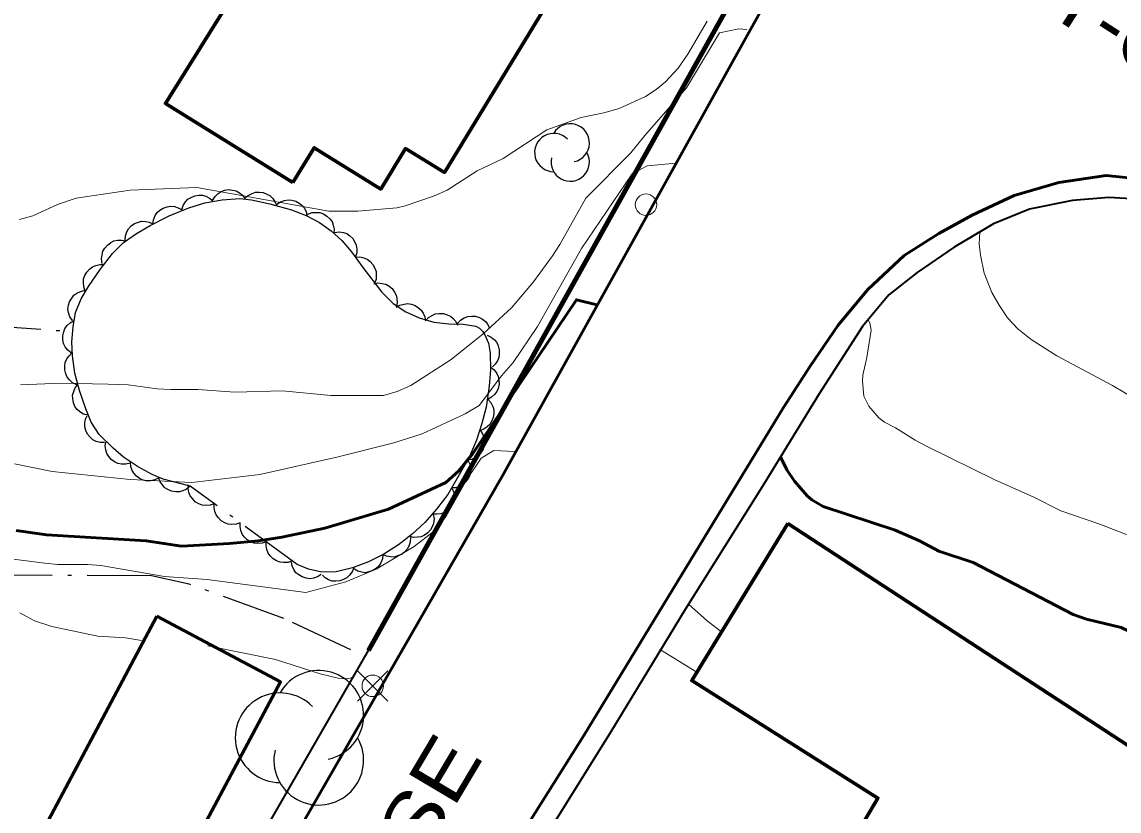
# Model space of a CAD drawing. Extents: x 356765 to 358572, y 5103174 to 5104650.
# Drawn here: x 357902.7 to 357953.8, y 5103456.1 to 5103492.9 of the extents above; entities that cross this region are included whole.
import ezdxf

# ---------------------------------------------------------------- set-up
doc = ezdxf.new("R2010")
doc.units = 0
doc.header["$LTSCALE"] = 0.6
doc.linetypes.add('DOT_DASHED', pattern=[7.7, 5, -1.2, 0.3, -1.2])
for name, color, linetype, lineweight in [('1', 7, 'Continuous', 53), ('19', 7, 'Continuous', 13), ('2', 7, 'Continuous', 13), ('21', 7, 'Continuous', 53), ('22', 7, 'Continuous', 35), ('31', 7, 'Continuous', 70), ('36', 7, 'Continuous', 13), ('37', 7, 'Continuous', 13), ('41', 7, 'DOT_DASHED', 25), ('44', 7, 'Continuous', 25)]:
    doc.layers.add(name, color=color, linetype=linetype, lineweight=lineweight)

msp = doc.modelspace()

# ---------------------------------------------------------------- linework, layer by layer
at = {"layer": '1'}
for points in [[(357929.48, 5103479.73), (357928.53, 5103479.97), (357923.7, 5103472.8), (357923.05, 5103472), (357922.45, 5103471.45), (357919.78, 5103470.21), (357916.82, 5103469.33), (357914.81, 5103468.9), (357913.72, 5103468.73), (357912.37, 5103468.61), (357910.14, 5103468.49), (357908.5, 5103468.73), (357903.86, 5103469.02), (357902.44, 5103469.22)], [(357960.68, 5103462.4), (357959.65, 5103462.84), (357958.89, 5103463.05), (357957.85, 5103463.26), (357957.16, 5103463.34), (357956.45, 5103463.51), (357955.71, 5103463.82), (357953.9, 5103464.7), (357952.29, 5103465.09), (357951.67, 5103465.3), (357947, 5103467.73), (357945.41, 5103468.26), (357944.5, 5103468.74), (357943.37, 5103469.23), (357940.02, 5103470.34), (357939.49, 5103470.65), (357939.28, 5103470.83), (357938.68, 5103471.51), (357938.33, 5103472.05), (357938.04, 5103472.65)]]:
    msp.add_lwpolyline(points, dxfattribs=at)
at = {"layer": '19'}
msp.add_line((357932.45, 5103463.65), (357934.14, 5103462.61), dxfattribs=at)
at = {"layer": '2'}
for points in [[(357934.62, 5103492.95), (357933.72, 5103491.42), (357933.27, 5103490.76), (357932.68, 5103490.12), (357932.25, 5103489.76), (357931.75, 5103489.44), (357930.52, 5103488.88), (357929.81, 5103488.68), (357928.75, 5103488.46), (357927.16, 5103487.88), (357925.12, 5103486.55), (357923.91, 5103485.98), (357922.51, 5103485.08), (357921.88, 5103484.8), (357920.55, 5103484.34), (357920.17, 5103484.26), (357918.35, 5103484.09), (357917, 5103484.09), (357910.86, 5103485.2), (357907.75, 5103485.07), (357905.24, 5103484.71), (357904.37, 5103484.41), (357903.21, 5103483.88), (357902.6, 5103483.71)], [(357936.47, 5103492.57), (357936.09, 5103492.59), (357935.2, 5103492.41), (357933.66, 5103489.85), (357931.72, 5103487.62), (357931.07, 5103486.81), (357928.97, 5103484.71), (357927.76, 5103482.55), (357927.41, 5103482.01), (357926.53, 5103480.8), (357925.5, 5103479.59), (357924.19, 5103478.38), (357922.69, 5103477.18), (357920.82, 5103475.97), (357920.19, 5103475.7), (357919.54, 5103475.51), (357917.09, 5103475.5), (357914.84, 5103475.72), (357912.62, 5103475.66), (357910.9, 5103475.79), (357909.65, 5103475.78), (357909.01, 5103475.82), (357907.65, 5103476), (357906.73, 5103476.04), (357904.54, 5103476.08), (357902.65, 5103476.01)], [(357933.18, 5103486.34), (357931.83, 5103486.21), (357931.12, 5103485.83), (357928.77, 5103482.36), (357926.72, 5103478.72), (357925.59, 5103477.05), (357925.04, 5103476.42), (357924, 5103475.04), (357923.35, 5103474.65), (357921.35, 5103473.72), (357920.02, 5103473.3), (357917.38, 5103472.63), (357913.78, 5103471.82), (357910.62, 5103471.45), (357907.75, 5103471.6), (357904.12, 5103471.97), (357902.37, 5103472.32)], [(357956.36, 5103474.26), (357953.5, 5103475.97), (357950.9, 5103477.36), (357949.7, 5103478.11), (357949.08, 5103478.61), (357948.61, 5103479.13), (357948.21, 5103479.71), (357947.88, 5103480.3), (357947.52, 5103481.21), (357947.34, 5103482.04), (357947.29, 5103482.57), (357947.31, 5103483.13)], [(357955.38, 5103468.55), (357952.91, 5103469.51), (357951.09, 5103470.13), (357949.8, 5103470.79), (357948.01, 5103471.57), (357944.86, 5103473.13), (357944.3, 5103473.42), (357943.39, 5103474), (357942.87, 5103474.26), (357942.61, 5103474.47), (357942.14, 5103475.01), (357941.92, 5103475.48), (357941.85, 5103476.18), (357941.87, 5103476.46), (357942.05, 5103477.28), (357942.25, 5103478.55), (357942.19, 5103478.9), (357942.11, 5103479.04)], [(357925.64, 5103472.9), (357924.69, 5103472.94), (357924.09, 5103472.59), (357923.43, 5103471.59), (357922.47, 5103469.88), (357921.86, 5103469.15), (357920.98, 5103468.47), (357919.2, 5103467.41), (357917.79, 5103466.83), (357915.93, 5103466.32), (357911.34, 5103466.93), (357909.35, 5103467.08), (357906.39, 5103467.58), (357905.78, 5103467.63), (357904.38, 5103467.63), (357903.78, 5103467.69), (357895.03, 5103468.8)], [(357935.29, 5103464.49), (357934.62, 5103465), (357933.75, 5103465.79)], [(357908.27, 5103464.09), (357907.53, 5103464.21), (357906.25, 5103464.3), (357904.1, 5103464.75), (357903.3, 5103465.01), (357902.61, 5103465.38)], [(357918.12, 5103462.37), (357917.83, 5103462.3), (357917.43, 5103462.33), (357916.6, 5103462.54), (357914.51, 5103463.2), (357911.37, 5103463.84)]]:
    msp.add_lwpolyline(points, dxfattribs=at)
at = {"layer": '21'}
for points in [[(357889.92, 5103410.22), (357900.23, 5103428.34), (357911.54, 5103448.19), (357925.11, 5103471.79), (357939.18, 5103497.16), (357931.06, 5103502.23), (357900.69, 5103521.67), (357898.22, 5103523.21), (357897.42, 5103523.8), (357895.64, 5103524.63), (357894.85, 5103524.86), (357894.02, 5103524.82), (357893.26, 5103524.76), (357892.44, 5103524.57), (357891.53, 5103524.24), (357890.55, 5103523.8), (357889.35, 5103522.72), (357887.95, 5103521.34), (357886.05, 5103519.59), (357883.29, 5103516.97), (357878.74, 5103512.69), (357873.46, 5103507.82), (357864.07, 5103498.91), (357852.75, 5103488.42)], [(357905.42, 5103422.26), (357919.29, 5103444.41), (357928.87, 5103459.66), (357938.18, 5103474.95), (357939.42, 5103476.88), (357940.72, 5103478.79), (357942.1, 5103480.45), (357943.79, 5103482.03), (357945.4, 5103483.05), (357946.96, 5103483.91), (357948.91, 5103484.83), (357951, 5103485.43), (357953.2, 5103485.76), (357955.61, 5103485.51), (357957.74, 5103484.9), (357958.97, 5103484.26), (357996.91, 5103459.66), (358000.12, 5103457.58), (358002.83, 5103455.83), (358007.94, 5103452.48)]]:
    msp.add_lwpolyline(points, dxfattribs=at)
at = {"layer": '22'}
for points in [[(357958.99, 5103484.26), (357958.48, 5103483.43), (357957.06, 5103484.21), (357955.64, 5103484.59), (357953.33, 5103484.73), (357951.63, 5103484.59), (357949.63, 5103484.19), (357947.95, 5103483.51), (357946.12, 5103482.42), (357944.4, 5103481.24), (357943.08, 5103480.2), (357941.85, 5103478.73), (357939.84, 5103475.59), (357937.26, 5103471.38), (357933.59, 5103465.53), (357930.13, 5103459.84), (357926.64, 5103454.23), (357925.56, 5103452.55), (357922.43, 5103447.68), (357919.22, 5103442.51), (357917.57, 5103439.85), (357912.48, 5103431.63), (357905.29, 5103420.11)], [(357885.11, 5103404.96), (357890.07, 5103413.52), (357890.52, 5103414.31), (357892.09, 5103417.01), (357900.16, 5103431.09), (357907.43, 5103443.7), (357907.83, 5103444.4), (357910.39, 5103448.89), (357914, 5103455.21), (357918.85, 5103463.63)]]:
    msp.add_lwpolyline(points, dxfattribs=at)
at = {"layer": '31'}
for points in [[(357915.33, 5103485.44), (357909.39, 5103489.12), (357912.6, 5103494.26), (357913.97, 5103493.4), (357918.16, 5103500.3), (357918.56, 5103500.03), (357919.15, 5103501.08), (357922.15, 5103499.24), (357922.55, 5103499.79), (357925.15, 5103498.18), (357924.12, 5103496.55), (357927.59, 5103494.46), (357922.38, 5103485.9), (357920.57, 5103487.01), (357919.42, 5103485.13), (357916.32, 5103487.05), (357915.33, 5103485.44)], [(357938.38, 5103469.54), (357965.32, 5103451.94), (357959.51, 5103442.95), (357952.12, 5103448.07), (357951.49, 5103447.05), (357943.67, 5103452.24), (357944.56, 5103453.55), (357941.76, 5103455.38), (357942.57, 5103456.75), (357933.9, 5103462.22), (357938.38, 5103469.54)], [(357908.99, 5103465.22), (357902.34, 5103452.7), (357908.09, 5103449.65), (357914.75, 5103462.16), (357908.99, 5103465.22)]]:
    msp.add_lwpolyline(points, close=True, dxfattribs=at)
at = {"layer": '36'}
for p, q in [((357919.75, 5103461.27), (357918.34, 5103462.68)), ((357918.34, 5103461.27), (357919.75, 5103462.68))]:
    msp.add_line(p, q, dxfattribs=at)
for centre in [(357931.7694, 5103484.4001), (357919.0468, 5103461.9774)]:
    msp.add_circle(centre, 0.5, dxfattribs=at)
at = {"layer": '37', "lineweight": 90}
msp.add_line((357918.85, 5103463.63), (357937.37, 5103496.84), dxfattribs=at)
at = {"layer": '41'}
for points in [[(357898.17, 5103479), (357900.59, 5103478.8), (357904.94, 5103478.5)], [(357918.03, 5103463.65), (357914.91, 5103465.11), (357910.49, 5103466.72), (357908.74, 5103467.11), (357899.05, 5103467.14), (357889.5, 5103466.34)]]:
    msp.add_lwpolyline(points, dxfattribs=at)
at = {"layer": '44'}
for points in [[(357911.59, 5103484.6), (357911.7, 5103484.78), (357911.85, 5103484.92), (357911.98, 5103485.01), (357912.15, 5103485.07), (357912.33, 5103485.1), (357912.52, 5103485.08), (357912.68, 5103485.04), (357912.84, 5103484.95), (357912.98, 5103484.84), (357913.09, 5103484.69)], [(357910.15, 5103484.16), (357910.22, 5103484.36), (357910.33, 5103484.53), (357910.44, 5103484.65), (357910.59, 5103484.74), (357910.76, 5103484.81), (357910.95, 5103484.84), (357911.11, 5103484.84), (357911.28, 5103484.79), (357911.45, 5103484.71), (357911.59, 5103484.6)], [(357913.09, 5103484.68), (357913.24, 5103484.83), (357913.43, 5103484.92), (357913.58, 5103484.98), (357913.76, 5103484.99), (357913.94, 5103484.96), (357914.12, 5103484.89), (357914.26, 5103484.82), (357914.39, 5103484.69), (357914.49, 5103484.54), (357914.56, 5103484.37)], [(357914.58, 5103484.42), (357914.75, 5103484.54), (357914.94, 5103484.6), (357915.1, 5103484.63), (357915.28, 5103484.61), (357915.46, 5103484.56), (357915.62, 5103484.47), (357915.75, 5103484.37), (357915.86, 5103484.23), (357915.94, 5103484.06), (357915.98, 5103483.89)], [(357908.81, 5103483.49), (357908.83, 5103483.7), (357908.91, 5103483.89), (357909, 5103484.03), (357909.13, 5103484.15), (357909.29, 5103484.24), (357909.47, 5103484.3), (357909.63, 5103484.33), (357909.81, 5103484.31), (357909.98, 5103484.26), (357910.14, 5103484.18)], [(357916.02, 5103483.95), (357916.22, 5103484.03), (357916.42, 5103484.04), (357916.58, 5103484.03), (357916.75, 5103483.97), (357916.91, 5103483.87), (357917.04, 5103483.74), (357917.15, 5103483.61), (357917.21, 5103483.45), (357917.25, 5103483.26), (357917.24, 5103483.08)], [(357907.51, 5103482.74), (357907.53, 5103482.95), (357907.6, 5103483.14), (357907.67, 5103483.28), (357907.8, 5103483.41), (357907.95, 5103483.52), (357908.13, 5103483.58), (357908.28, 5103483.63), (357908.46, 5103483.62), (357908.64, 5103483.58), (357908.8, 5103483.5)], [(357917.27, 5103483.11), (357917.48, 5103483.13), (357917.68, 5103483.1), (357917.84, 5103483.05), (357917.98, 5103482.95), (357918.12, 5103482.82), (357918.21, 5103482.66), (357918.28, 5103482.51), (357918.31, 5103482.33), (357918.3, 5103482.15), (357918.25, 5103481.97)], [(357906.45, 5103481.66), (357906.42, 5103481.87), (357906.44, 5103482.07), (357906.48, 5103482.23), (357906.57, 5103482.38), (357906.69, 5103482.52), (357906.85, 5103482.63), (357906.99, 5103482.71), (357907.16, 5103482.74), (357907.35, 5103482.75), (357907.53, 5103482.71)], [(357918.23, 5103481.95), (357918.44, 5103481.97), (357918.63, 5103481.92), (357918.79, 5103481.86), (357918.93, 5103481.75), (357919.05, 5103481.61), (357919.14, 5103481.44), (357919.2, 5103481.29), (357919.21, 5103481.12), (357919.2, 5103480.93), (357919.14, 5103480.76)], [(357905.66, 5103480.37), (357905.59, 5103480.57), (357905.57, 5103480.77), (357905.58, 5103480.94), (357905.64, 5103481.1), (357905.73, 5103481.26), (357905.86, 5103481.4), (357905.99, 5103481.51), (357906.15, 5103481.57), (357906.33, 5103481.61), (357906.51, 5103481.61)], [(357919.09, 5103480.71), (357919.29, 5103480.75), (357919.49, 5103480.73), (357919.65, 5103480.69), (357919.81, 5103480.61), (357919.95, 5103480.49), (357920.06, 5103480.33), (357920.14, 5103480.19), (357920.17, 5103480.02), (357920.18, 5103479.83), (357920.15, 5103479.65)], [(357905.06, 5103479), (357904.94, 5103479.18), (357904.88, 5103479.37), (357904.85, 5103479.53), (357904.87, 5103479.71), (357904.93, 5103479.88), (357905.03, 5103480.05), (357905.13, 5103480.18), (357905.27, 5103480.28), (357905.44, 5103480.36), (357905.61, 5103480.4)], [(357920.13, 5103479.62), (357920.31, 5103479.72), (357920.51, 5103479.77), (357920.67, 5103479.79), (357920.85, 5103479.76), (357921.02, 5103479.7), (357921.18, 5103479.59), (357921.3, 5103479.49), (357921.4, 5103479.34), (357921.47, 5103479.17), (357921.5, 5103478.99)], [(357905, 5103477.49), (357904.84, 5103477.62), (357904.72, 5103477.78), (357904.65, 5103477.93), (357904.61, 5103478.1), (357904.61, 5103478.29), (357904.66, 5103478.47), (357904.71, 5103478.63), (357904.82, 5103478.77), (357904.95, 5103478.89), (357905.11, 5103478.98)], [(357921.5, 5103478.98), (357921.64, 5103479.14), (357921.81, 5103479.24), (357921.96, 5103479.31), (357922.14, 5103479.33), (357922.32, 5103479.33), (357922.51, 5103479.27), (357922.66, 5103479.21), (357922.79, 5103479.09), (357922.91, 5103478.95), (357922.99, 5103478.79)], [(357923, 5103478.87), (357923.14, 5103479.02), (357923.31, 5103479.13), (357923.47, 5103479.19), (357923.64, 5103479.21), (357923.82, 5103479.2), (357924.01, 5103479.14), (357924.15, 5103479.07), (357924.29, 5103478.95), (357924.4, 5103478.81), (357924.48, 5103478.64)], [(357924.37, 5103478.32), (357924.56, 5103478.23), (357924.71, 5103478.1), (357924.82, 5103477.98), (357924.89, 5103477.82), (357924.94, 5103477.64), (357924.94, 5103477.44), (357924.92, 5103477.28), (357924.85, 5103477.12), (357924.75, 5103476.97), (357924.62, 5103476.84)], [(357905.26, 5103476), (357905.07, 5103476.09), (357904.92, 5103476.23), (357904.82, 5103476.36), (357904.75, 5103476.52), (357904.71, 5103476.7), (357904.71, 5103476.89), (357904.73, 5103477.05), (357904.8, 5103477.21), (357904.91, 5103477.36), (357905.04, 5103477.49)], [(357924.54, 5103476.83), (357924.7, 5103476.7), (357924.82, 5103476.53), (357924.89, 5103476.39), (357924.92, 5103476.21), (357924.93, 5103476.03), (357924.88, 5103475.84), (357924.82, 5103475.69), (357924.72, 5103475.55), (357924.58, 5103475.43), (357924.42, 5103475.34)], [(357905.78, 5103474.59), (357905.58, 5103474.64), (357905.41, 5103474.75), (357905.28, 5103474.86), (357905.18, 5103475), (357905.11, 5103475.17), (357905.08, 5103475.36), (357905.07, 5103475.52), (357905.12, 5103475.69), (357905.19, 5103475.86), (357905.3, 5103476.01)], [(357924.41, 5103475.33), (357924.55, 5103475.18), (357924.64, 5103475), (357924.69, 5103474.84), (357924.69, 5103474.66), (357924.66, 5103474.48), (357924.58, 5103474.3), (357924.5, 5103474.16), (357924.37, 5103474.04), (357924.22, 5103473.94), (357924.05, 5103473.88)], [(357906.56, 5103473.31), (357906.35, 5103473.31), (357906.16, 5103473.37), (357906.01, 5103473.44), (357905.88, 5103473.56), (357905.76, 5103473.71), (357905.69, 5103473.88), (357905.64, 5103474.04), (357905.64, 5103474.22), (357905.67, 5103474.4), (357905.74, 5103474.56)], [(357924.07, 5103473.87), (357924.18, 5103473.69), (357924.24, 5103473.5), (357924.26, 5103473.33), (357924.23, 5103473.16), (357924.18, 5103472.98), (357924.07, 5103472.82), (357923.97, 5103472.7), (357923.82, 5103472.6), (357923.65, 5103472.53), (357923.47, 5103472.49)], [(357907.75, 5103472.36), (357907.55, 5103472.31), (357907.35, 5103472.31), (357907.18, 5103472.34), (357907.02, 5103472.42), (357906.87, 5103472.53), (357906.75, 5103472.67), (357906.66, 5103472.81), (357906.61, 5103472.98), (357906.59, 5103473.16), (357906.61, 5103473.34)], [(357909.08, 5103471.67), (357908.9, 5103471.57), (357908.7, 5103471.53), (357908.54, 5103471.52), (357908.36, 5103471.56), (357908.19, 5103471.64), (357908.04, 5103471.75), (357907.93, 5103471.87), (357907.84, 5103472.02), (357907.78, 5103472.2), (357907.76, 5103472.38)], [(357923.48, 5103472.49), (357923.57, 5103472.3), (357923.6, 5103472.1), (357923.6, 5103471.94), (357923.55, 5103471.77), (357923.47, 5103471.6), (357923.35, 5103471.45), (357923.23, 5103471.34), (357923.07, 5103471.26), (357922.9, 5103471.21), (357922.72, 5103471.2)], [(357910.54, 5103471.29), (357910.38, 5103471.15), (357910.2, 5103471.07), (357910.04, 5103471.02), (357909.87, 5103471.02), (357909.68, 5103471.05), (357909.51, 5103471.12), (357909.37, 5103471.21), (357909.25, 5103471.34), (357909.15, 5103471.49), (357909.09, 5103471.66)], [(357911.66, 5103470.46), (357911.47, 5103470.39), (357911.27, 5103470.38), (357911.1, 5103470.4), (357910.94, 5103470.46), (357910.78, 5103470.56), (357910.65, 5103470.7), (357910.54, 5103470.83), (357910.48, 5103470.99), (357910.45, 5103471.17), (357910.46, 5103471.35)], [(357922.75, 5103471.18), (357922.82, 5103470.98), (357922.82, 5103470.78), (357922.81, 5103470.61), (357922.74, 5103470.45), (357922.64, 5103470.29), (357922.5, 5103470.16), (357922.37, 5103470.06), (357922.21, 5103470), (357922.03, 5103469.97), (357921.85, 5103469.98)], [(357912.87, 5103469.58), (357912.68, 5103469.51), (357912.47, 5103469.5), (357912.31, 5103469.51), (357912.15, 5103469.58), (357911.99, 5103469.67), (357911.86, 5103469.81), (357911.75, 5103469.94), (357911.69, 5103470.1), (357911.66, 5103470.29), (357911.66, 5103470.46)], [(357921.86, 5103469.96), (357921.9, 5103469.75), (357921.87, 5103469.55), (357921.82, 5103469.39), (357921.73, 5103469.24), (357921.61, 5103469.1), (357921.45, 5103469), (357921.3, 5103468.92), (357921.13, 5103468.9), (357920.94, 5103468.89), (357920.77, 5103468.93)], [(357914.08, 5103468.69), (357913.89, 5103468.62), (357913.68, 5103468.61), (357913.52, 5103468.62), (357913.36, 5103468.69), (357913.2, 5103468.78), (357913.06, 5103468.92), (357912.96, 5103469.05), (357912.9, 5103469.22), (357912.87, 5103469.4), (357912.87, 5103469.58)], [(357915.29, 5103467.8), (357915.1, 5103467.73), (357914.89, 5103467.72), (357914.73, 5103467.74), (357914.57, 5103467.8), (357914.41, 5103467.9), (357914.27, 5103468.04), (357914.17, 5103468.16), (357914.11, 5103468.33), (357914.08, 5103468.51), (357914.08, 5103468.69)], [(357920.8, 5103468.89), (357920.79, 5103468.68), (357920.72, 5103468.49), (357920.65, 5103468.34), (357920.53, 5103468.21), (357920.38, 5103468.1), (357920.2, 5103468.03), (357920.05, 5103467.98), (357919.87, 5103467.99), (357919.69, 5103468.02), (357919.52, 5103468.1)], [(357916.64, 5103467.17), (357916.47, 5103467.05), (357916.28, 5103466.99), (357916.11, 5103466.97), (357915.94, 5103466.99), (357915.76, 5103467.05), (357915.6, 5103467.15), (357915.47, 5103467.25), (357915.37, 5103467.4), (357915.3, 5103467.57), (357915.26, 5103467.74)], [(357919.52, 5103468.1), (357919.5, 5103467.89), (357919.42, 5103467.71), (357919.33, 5103467.56), (357919.2, 5103467.45), (357919.05, 5103467.35), (357918.86, 5103467.29), (357918.7, 5103467.25), (357918.53, 5103467.27), (357918.35, 5103467.32), (357918.19, 5103467.41)], [(357918.16, 5103467.48), (357918.08, 5103467.29), (357917.96, 5103467.13), (357917.84, 5103467.01), (357917.69, 5103466.93), (357917.51, 5103466.87), (357917.32, 5103466.86), (357917.16, 5103466.86), (357916.99, 5103466.92), (357916.83, 5103467.01), (357916.7, 5103467.13)]]:
    msp.add_lwpolyline(points, dxfattribs=at)
at = {"layer": '44', "linetype": 'DOT_DASHED'}
msp.add_lwpolyline([(357910.54, 5103471.29), (357909.29, 5103471.61), (357908.78, 5103471.83), (357908.09, 5103472.2), (357907.44, 5103472.63), (357906.95, 5103473.05), (357906.31, 5103473.69), (357905.94, 5103474.26), (357905.68, 5103474.88), (357905.39, 5103475.74), (357905.18, 5103476.55), (357905.06, 5103477.36), (357905.04, 5103478.01), (357905.09, 5103478.7), (357905.21, 5103479.38), (357905.46, 5103480.01), (357905.81, 5103480.59), (357906.35, 5103481.38), (357906.93, 5103482.13), (357907.44, 5103482.63), (357908.04, 5103483.05), (357908.68, 5103483.43), (357909.56, 5103483.88), (357910.48, 5103484.26), (357911.23, 5103484.49), (357912.03, 5103484.63), (357912.85, 5103484.68), (357913.4, 5103484.62), (357914.25, 5103484.44), (357915.26, 5103484.16), (357915.95, 5103483.9), (357916.56, 5103483.57), (357917.11, 5103483.18), (357917.6, 5103482.73), (357918.05, 5103482.21), (357918.59, 5103481.48), (357919.47, 5103480.33), (357920, 5103479.8), (357920.58, 5103479.41), (357921.21, 5103479.12), (357921.89, 5103478.93), (357922.59, 5103478.84), (357923.26, 5103478.83), (357923.85, 5103478.74), (357924.01, 5103478.65), (357924.15, 5103478.51), (357924.27, 5103478.34), (357924.43, 5103477.95), (357924.51, 5103477.48), (357924.53, 5103476.7), (357924.47, 5103475.94), (357924.32, 5103474.96), (357924.13, 5103474.2), (357923.88, 5103473.43), (357923.55, 5103472.67), (357923.14, 5103471.92), (357922.54, 5103470.9), (357922.02, 5103470.21), (357921.47, 5103469.59), (357920.88, 5103469.04), (357920.25, 5103468.55), (357919.56, 5103468.12), (357918.85, 5103467.75), (357918.1, 5103467.47), (357917.35, 5103467.29), (357916.67, 5103467.28), (357916.06, 5103467.41), (357915.53, 5103467.63)], close=True, dxfattribs=at)
at = {"layer": '44'}
for centre, radius, start, end in [((357928.2427, 5103487.2764), 0.8923, 282.26917, 149.72626), ((357927.4753, 5103486.8303), 0.8923, 44.11537, 269.80396), ((357928.2427, 5103486.3841), 0.8923, 166.93686, 29.62122), ((357916.5327, 5103460.6022), 2.0896, 282.26917, 149.72626), ((357914.7357, 5103459.5575), 2.0896, 44.11537, 269.80396), ((357916.5327, 5103458.5127), 2.0896, 166.93686, 29.62122)]:
    msp.add_arc(centre, radius, start, end, dxfattribs=at)

# ---------------------------------------------------------------- texts
at = {"layer": '21'}
for s, rotation, width, p in [('RUE DU LIEUTENANT-GOUVERNEUR-PAUL-COMTOIS', 327.329, 1.1, (357919.02, 5103513.45)), ("CÔTE DE L'ÉGLISE", 59.27, 1.2, (357904.86, 5103426.05))]:
    msp.add_text(s, height=2.6, rotation=rotation, dxfattribs=dict(at, width=width)).set_placement(p)

doc.saveas('drawing.dxf')
